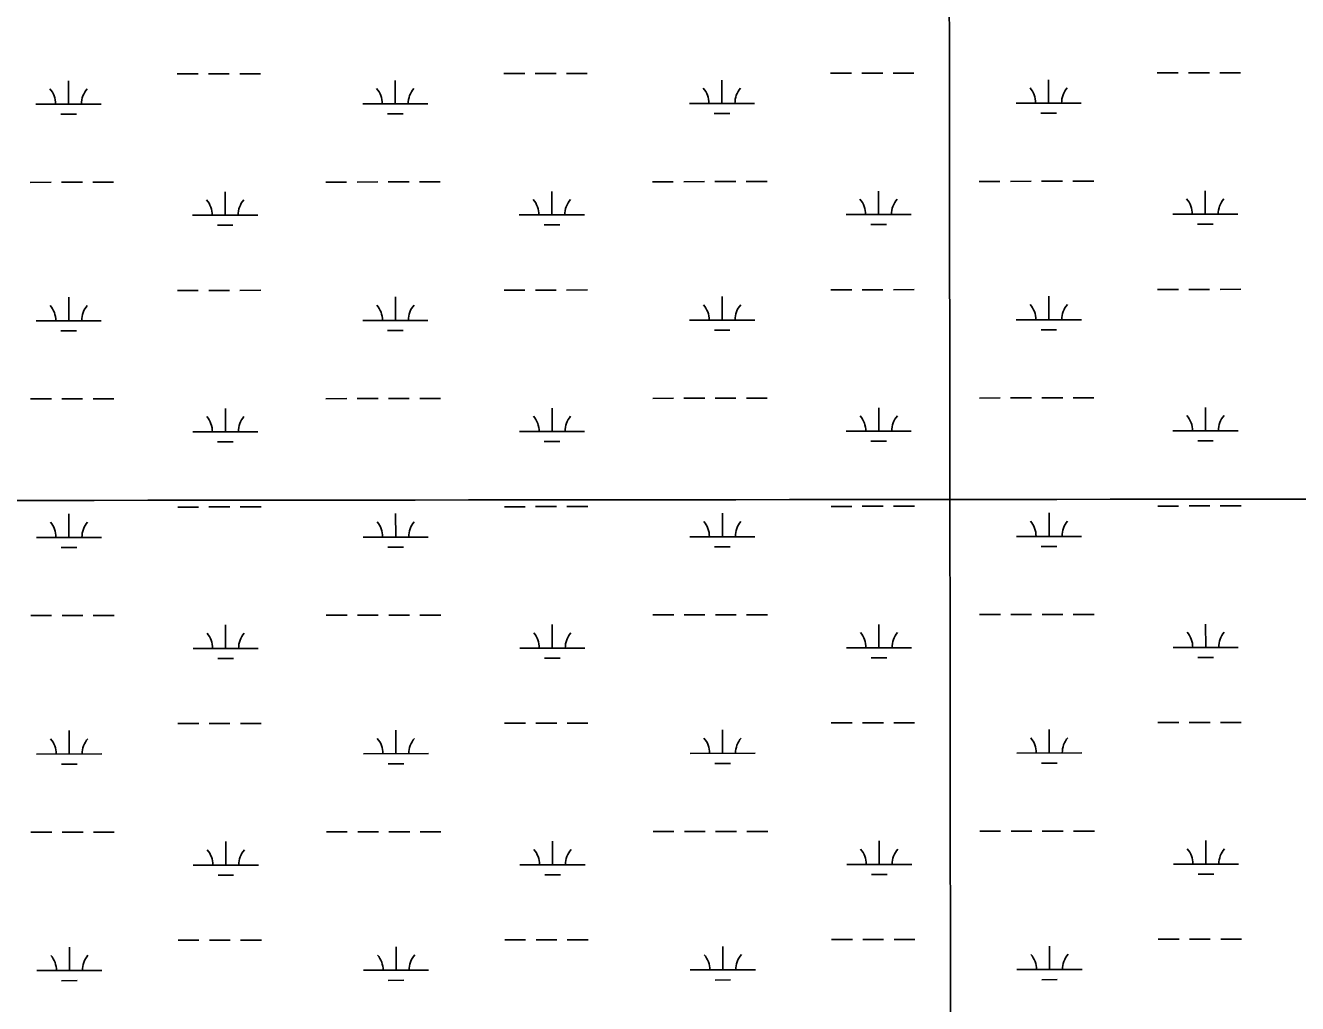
# Model space of a CAD drawing. Extents: x 3297753 to 3335611, y 652252 to 677623.
# Drawn here: x 3321476 to 3323431, y 665967 to 667469 of the extents above; entities that cross this region are included whole.
import ezdxf

# ---------------------------------------------------------------- set-up
doc = ezdxf.new("R2010")
doc.units = 0
doc.layers.add('V-GRID-MAJR', color=7, linetype='Continuous')
doc.layers.add('V-WETL-SWMP', color=7, linetype='Continuous')

msp = doc.modelspace()

# ---------------------------------------------------------------- linework, layer by layer
at = {"layer": 'V-GRID-MAJR'}
for points in [[(3322907.098, 657652.0210000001), (3322903.575, 660679.66), (3322896.522, 666741.077), (3322889.469, 672802.518), (3322885.9390000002, 675836.306)], [(3301864.932, 666722.723), (3307122.83, 666726.164), (3312380.728, 666730.37), (3317638.625, 666735.341), (3322896.522, 666741.077), (3328154.418, 666747.577), (3333412.313, 666754.8420000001), (3333412.3140000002, 666754.8420000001)]]:
    msp.add_spline(points, degree=3, dxfattribs=at)
at = {"layer": 'V-WETL-SWMP'}
for p, q in [((3321709.47921277, 667394.8123596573), (3321741.4791956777, 667394.8449205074)), ((3321757.479187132, 667394.8612009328), (3321789.47917004, 667394.8937617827)), ((3321805.4791614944, 667394.9100422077), (3321837.479144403, 667394.9426030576)), ((3322211.3869446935, 667395.3230643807), (3322243.386927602, 667395.3556252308)), ((3322259.386919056, 667395.3719056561), (3322291.3869019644, 667395.404466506)), ((3322307.386893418, 667395.4207469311), (3322339.3868763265, 667395.453307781)), ((3322713.2946766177, 667395.833769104), (3322745.294659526, 667395.8663299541)), ((3322761.2946509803, 667395.8826103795), (3322793.294633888, 667395.9151712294)), ((3322809.2946253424, 667395.9314516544), (3322841.2946082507, 667395.9640125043)), ((3323215.2024085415, 667396.3444738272), (3323247.20239145, 667396.3770346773)), ((3323263.2023829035, 667396.3933151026), (3323295.2023658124, 667396.4258759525)), ((3323311.2023572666, 667396.4421563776), (3323343.202340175, 667396.4747172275)), ((3321542.462550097, 667348.212397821), (3321542.425915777, 667384.2123743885)), ((3322044.3702820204, 667348.7231025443), (3322044.3336477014, 667384.7230791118)), ((3322546.2780139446, 667349.2338072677), (3322546.241379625, 667385.2337838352)), ((3323048.185745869, 667349.7445119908), (3323048.149111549, 667385.7444885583)), ((3321492.4625768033, 667348.1615214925), (3321592.4625233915, 667348.2632741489)), ((3321530.4782594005, 667332.7691975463), (3321554.4782465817, 667332.793618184)), ((3321994.370308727, 667348.6722262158), (3322094.3702553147, 667348.7739788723)), ((3322032.3859913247, 667333.2799022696), (3322056.385978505, 667333.3043229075)), ((3322496.2780406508, 667349.1829309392), (3322596.277987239, 667349.2846835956)), ((3322534.2937232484, 667333.790606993), (3322558.293710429, 667333.8150276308)), ((3322998.1857725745, 667349.6936356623), (3323098.185719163, 667349.7953883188)), ((3323036.201455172, 667334.3013117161), (3323060.2014423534, 667334.325732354)), ((3321483.740768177, 667228.0816006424), (3321515.7407510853, 667228.1141614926)), ((3321531.7407425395, 667228.1304419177), (3321563.740725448, 667228.1630027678)), ((3321579.740716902, 667228.1792831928), (3321611.74069981, 667228.211844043)), ((3321783.108244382, 667177.6441956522), (3321783.071610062, 667213.6441722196)), ((3321937.6485257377, 667228.5434640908), (3321969.6485086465, 667228.5760249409)), ((3321985.6485001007, 667228.5923053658), (3322017.648483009, 667228.624866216)), ((3322033.6484744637, 667228.641146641), (3322065.6484573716, 667228.6737074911)), ((3322081.648448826, 667228.6899879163), (3322113.648431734, 667228.7225487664)), ((3322285.0159763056, 667178.1549003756), (3322284.9793419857, 667214.1548769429)), ((3322439.556257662, 667229.0541688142), (3322471.5562405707, 667229.0867296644)), ((3322487.556232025, 667229.1030100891), (3322519.556214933, 667229.1355709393)), ((3322535.5562063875, 667229.1518513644), (3322567.556189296, 667229.1844122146)), ((3322583.55618075, 667229.2006926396), (3322615.5561636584, 667229.2332534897)), ((3322786.92370823, 667178.6656050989), (3322786.88707391, 667214.6655816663)), ((3322941.463989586, 667229.5648735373), (3322973.463972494, 667229.5974343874)), ((3322989.463963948, 667229.6137148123), (3323021.4639468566, 667229.6462756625)), ((3323037.463938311, 667229.6625560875), (3323069.4639212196, 667229.6951169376)), ((3323085.4639126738, 667229.7113973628), (3323117.463895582, 667229.7439582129)), ((3323288.831440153, 667179.1763098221), (3323288.794805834, 667215.1762863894)), ((3321733.1082710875, 667177.5933193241), (3321833.108217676, 667177.6950719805)), ((3322235.0160030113, 667178.1040240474), (3322335.0159496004, 667178.2057767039)), ((3322736.9237349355, 667178.6147287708), (3322836.923681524, 667178.7164814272)), ((3323238.8314668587, 667179.1254334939), (3323338.831413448, 667179.2271861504)), ((3321771.123953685, 667162.2009953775), (3321795.1239408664, 667162.2254160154)), ((3322273.031685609, 667162.7117001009), (3322297.03167279, 667162.7361207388)), ((3322774.939417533, 667163.2224048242), (3322798.9394047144, 667163.2468254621)), ((3323276.847149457, 667163.7331095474), (3323300.8471366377, 667163.7575301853)), ((3321709.817749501, 667062.1375761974), (3321741.8177324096, 667062.1701370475)), ((3321757.8177238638, 667062.1864174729), (3321789.817706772, 667062.2189783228)), ((3321805.817698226, 667062.2352587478), (3321837.817681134, 667062.2678195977)), ((3322211.7254814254, 667062.6482809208), (3322243.725464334, 667062.680841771)), ((3322259.7254557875, 667062.6971221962), (3322291.725438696, 667062.7296830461)), ((3322307.72543015, 667062.7459634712), (3322339.7254130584, 667062.778524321)), ((3322713.6332133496, 667063.1589856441), (3322745.6331962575, 667063.1915464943)), ((3322761.6331877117, 667063.2078269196), (3322793.63317062, 667063.2403877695)), ((3322809.6331620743, 667063.2566681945), (3322841.6331449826, 667063.2892290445)), ((3323215.540945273, 667063.6696903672), (3323247.5409281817, 667063.7022512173)), ((3323263.5409196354, 667063.7185316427), (3323295.5409025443, 667063.7510924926)), ((3323311.540893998, 667063.7673729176), (3323343.5408769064, 667063.7999337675)), ((3321542.8010868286, 667015.537614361), (3321542.764452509, 667051.5375909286)), ((3322044.7088187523, 667016.0483190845), (3322044.672184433, 667052.0482956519)), ((3322546.6165506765, 667016.5590238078), (3322546.579916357, 667052.5590003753)), ((3323048.5242826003, 667017.069728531), (3323048.487648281, 667053.0697050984)), ((3321492.801113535, 667015.4867380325), (3321592.801060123, 667015.588490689)), ((3321530.8167961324, 667000.0944140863), (3321554.816783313, 667000.1188347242)), ((3321994.7088454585, 667015.997442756), (3322094.7087920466, 667016.0991954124)), ((3322032.724528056, 667000.6051188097), (3322056.724515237, 667000.6295394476)), ((3322496.6165773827, 667016.5081474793), (3322596.616523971, 667016.6099001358)), ((3322534.6322599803, 667001.115823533), (3322558.632247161, 667001.1402441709)), ((3322998.5243093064, 667017.0188522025), (3323098.5242558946, 667017.1206048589)), ((3323036.539991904, 667001.6265282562), (3323060.539979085, 667001.6509488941)), ((3321484.079304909, 666895.4068171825), (3321516.0792878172, 666895.4393780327)), ((3321532.0792792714, 666895.4556584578), (3321564.0792621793, 666895.488219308)), ((3321580.0792536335, 666895.504499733), (3321612.079236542, 666895.5370605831)), ((3321783.4467811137, 666844.9694121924), (3321783.4101467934, 666880.9693887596)), ((3321937.9870624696, 666895.8686806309), (3321969.9870453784, 666895.9012414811)), ((3321985.9870368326, 666895.917521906), (3322017.9870197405, 666895.9500827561)), ((3322033.987011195, 666895.9663631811), (3322065.9869941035, 666895.9989240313)), ((3322081.9869855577, 666896.0152044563), (3322113.986968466, 666896.0477653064)), ((3322285.3545130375, 666845.4801169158), (3322285.3178787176, 666881.480093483)), ((3322439.894794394, 666896.3793853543), (3322471.894777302, 666896.4119462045)), ((3322487.8947687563, 666896.4282266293), (3322519.8947516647, 666896.4607874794)), ((3322535.8947431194, 666896.4770679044), (3322567.8947260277, 666896.5096287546)), ((3322583.8947174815, 666896.5259091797), (3322615.89470039, 666896.5584700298)), ((3322787.262244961, 666845.9908216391), (3322787.2256106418, 666881.9907982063)), ((3322941.8025263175, 666896.8900900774), (3322973.802509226, 666896.9226509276)), ((3322989.80250068, 666896.9389313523), (3323021.8024835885, 666896.9714922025)), ((3323037.802475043, 666896.9877726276), (3323069.802457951, 666897.0203334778)), ((3323085.802449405, 666897.0366139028), (3323117.802432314, 666897.0691747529)), ((3323289.169976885, 666846.5015263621), (3323289.1333425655, 666882.5015029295)), ((3321733.4468078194, 666844.9185358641), (3321833.446754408, 666845.0202885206)), ((3322235.354539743, 666845.4292405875), (3322335.354486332, 666845.5309932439)), ((3322737.262271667, 666845.9399453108), (3322837.262218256, 666846.0416979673)), ((3323239.1700035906, 666846.450650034), (3323339.1699501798, 666846.5524026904)), ((3321771.462490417, 666829.5262119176), (3321795.4624775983, 666829.5506325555)), ((3322273.370222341, 666830.036916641), (3322297.3702095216, 666830.0613372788)), ((3322775.2779542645, 666830.5476213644), (3322799.277941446, 666830.5720420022)), ((3323277.1856861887, 666831.0583260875), (3323301.1856733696, 666831.0827467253)), ((3321710.156286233, 666729.4627927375), (3321742.1562691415, 666729.4953535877)), ((3321758.156260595, 666729.5116340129), (3321790.1562435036, 666729.5441948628)), ((3321806.1562349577, 666729.560475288), (3321838.156217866, 666729.5930361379)), ((3322212.064018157, 666729.9734974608), (3322244.064001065, 666730.006058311)), ((3322260.0639925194, 666730.0223387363), (3322292.0639754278, 666730.0548995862)), ((3322308.063966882, 666730.0711800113), (3322340.06394979, 666730.1037408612)), ((3322713.971750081, 666730.4842021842), (3322745.9717329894, 666730.5167630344)), ((3322761.9717244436, 666730.5330434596), (3322793.971707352, 666730.5656043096)), ((3322809.9716988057, 666730.5818847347), (3322841.971681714, 666730.6144455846)), ((3323215.879482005, 666730.9949069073), (3323247.8794649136, 666731.0274677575)), ((3323263.879456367, 666731.0437481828), (3323295.8794392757, 666731.0763090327)), ((3323311.87943073, 666731.0925894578), (3323343.8794136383, 666731.1251503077)), ((3321543.1396235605, 666682.8628309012), (3321543.1029892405, 666718.8628074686)), ((3322045.047355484, 666683.3735356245), (3322045.0107211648, 666719.373512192)), ((3322546.955087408, 666683.8842403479), (3322546.918453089, 666719.8842169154)), ((3323048.862819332, 666684.394945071), (3323048.8261850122, 666720.3949216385)), ((3321493.1396502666, 666682.8119545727), (3321593.139596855, 666682.9137072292)), ((3321531.155332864, 666667.4196306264), (3321555.155320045, 666667.4440512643)), ((3321995.0473821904, 666683.3226592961), (3322095.0473287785, 666683.4244119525)), ((3322033.063064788, 666667.9303353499), (3322057.063051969, 666667.9547559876)), ((3322496.9551141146, 666683.8333640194), (3322596.9550607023, 666683.9351166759)), ((3322534.970796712, 666668.4410400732), (3322558.9707838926, 666668.465460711)), ((3322998.862846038, 666684.3440687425), (3323098.8627926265, 666684.445821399)), ((3323036.8785286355, 666668.9517447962), (3323060.8785158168, 666668.9761654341)), ((3321484.4178416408, 666562.7320337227), (3321516.4178245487, 666562.7645945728)), ((3321532.417816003, 666562.7808749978), (3321564.417798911, 666562.813435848)), ((3321580.4177903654, 666562.8297162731), (3321612.4177732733, 666562.8622771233)), ((3321938.3255992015, 666563.1938971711), (3321970.32558211, 666563.2264580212)), ((3321986.325573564, 666563.242738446), (3322018.3255564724, 666563.2752992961)), ((3322034.325547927, 666563.2915797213), (3322066.3255308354, 666563.3241405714)), ((3322082.325522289, 666563.3404209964), (3322114.3255051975, 666563.3729818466)), ((3322285.693049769, 666512.8053334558), (3322285.656415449, 666548.8053100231)), ((3322440.233331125, 666563.7046018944), (3322472.233314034, 666563.7371627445)), ((3322488.2333054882, 666563.7534431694), (3322520.2332883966, 666563.7860040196)), ((3322536.233279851, 666563.8022844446), (3322568.233262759, 666563.8348452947)), ((3322584.2332542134, 666563.8511257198), (3322616.2332371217, 666563.88368657)), ((3322787.600781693, 666513.3160381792), (3322787.564147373, 666549.3160147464)), ((3322942.1410630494, 666564.2153066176), (3322974.141045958, 666564.2478674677)), ((3322990.141037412, 666564.2641478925), (3323022.14102032, 666564.2967087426)), ((3323038.1410117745, 666564.3129891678), (3323070.140994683, 666564.3455500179)), ((3323086.140986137, 666564.3618304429), (3323118.140969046, 666564.394391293)), ((3323289.508513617, 666513.8267429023), (3323289.4718792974, 666549.8267194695)), ((3321783.7853178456, 666512.2946287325), (3321783.7486835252, 666548.2946052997)), ((3321733.7853445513, 666512.2437524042), (3321833.7852911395, 666512.3455050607)), ((3322235.6930764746, 666512.7544571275), (3322335.6930230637, 666512.856209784)), ((3322737.600808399, 666513.265161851), (3322837.600754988, 666513.3669145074)), ((3323239.5085403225, 666513.775866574), (3323339.508486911, 666513.8776192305)), ((3321771.801027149, 666496.8514284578), (3321795.80101433, 666496.8758490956)), ((3322273.7087590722, 666497.3621331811), (3322297.7087462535, 666497.386553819)), ((3322775.6164909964, 666497.8728379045), (3322799.6164781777, 666497.8972585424)), ((3323277.5242229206, 666498.3835426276), (3323301.524210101, 666498.4079632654)), ((3321710.4948229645, 666396.7880092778), (3321742.494805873, 666396.8205701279)), ((3321758.494797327, 666396.8368505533), (3321790.4947802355, 666396.8694114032)), ((3321806.4947716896, 666396.8856918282), (3321838.4947545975, 666396.9182526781)), ((3322212.4025548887, 666397.2987140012), (3322244.402537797, 666397.3312748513)), ((3322260.4025292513, 666397.3475552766), (3322292.402512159, 666397.3801161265)), ((3322308.4025036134, 666397.3963965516), (3322340.4024865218, 666397.4289574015)), ((3322714.310286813, 666397.8094187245), (3322746.3102697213, 666397.8419795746)), ((3322762.310261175, 666397.85826), (3322794.3102440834, 666397.8908208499)), ((3322810.3102355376, 666397.9071012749), (3322842.310218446, 666397.9396621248)), ((3323216.218018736, 666398.3201234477), (3323248.218001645, 666398.3526842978)), ((3323264.217993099, 666398.3689647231), (3323296.2179760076, 666398.401525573)), ((3323312.217967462, 666398.4178059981), (3323344.2179503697, 666398.450366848)), ((3321543.4781602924, 666350.1880474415), (3321543.4415259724, 666386.188024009)), ((3322045.3858922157, 666350.6987521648), (3322045.3492578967, 666386.6987287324)), ((3322547.29362414, 666351.2094568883), (3322547.2569898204, 666387.2094334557)), ((3323049.201356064, 666351.7201616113), (3323049.164721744, 666387.7201381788)), ((3321493.4781869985, 666350.137171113), (3321593.4781335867, 666350.2389237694)), ((3321531.4938695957, 666334.7448471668), (3321555.493856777, 666334.7692678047)), ((3321995.385918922, 666350.6478758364), (3322095.38586551, 666350.7496284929)), ((3322033.4016015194, 666335.2555518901), (3322057.4015887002, 666335.279972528)), ((3322497.293650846, 666351.1585805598), (3322597.293597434, 666351.2603332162)), ((3322535.3093334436, 666335.7662566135), (3322559.3093206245, 666335.7906772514)), ((3322999.2013827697, 666351.6692852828), (3323099.2013293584, 666351.7710379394)), ((3323037.2170653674, 666336.2769613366), (3323061.2170525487, 666336.3013819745)), ((3321484.756378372, 666230.0572502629), (3321516.7563612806, 666230.0898111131)), ((3321532.7563527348, 666230.1060915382), (3321564.7563356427, 666230.1386523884)), ((3321580.756327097, 666230.1549328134), (3321612.756310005, 666230.1874936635)), ((3321938.664135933, 666230.5191137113), (3321970.6641188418, 666230.5516745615)), ((3321986.664110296, 666230.5679549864), (3322018.6640932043, 666230.6005158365)), ((3322034.6640846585, 666230.6167962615), (3322066.664067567, 666230.6493571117)), ((3322082.664059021, 666230.6656375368), (3322114.6640419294, 666230.6981983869)), ((3322440.571867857, 666231.0298184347), (3322472.571850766, 666231.0623792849)), ((3322488.5718422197, 666231.0786597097), (3322520.571825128, 666231.1112205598)), ((3322536.5718165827, 666231.1275009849), (3322568.571799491, 666231.1600618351)), ((3322584.5717909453, 666231.1763422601), (3322616.571773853, 666231.2089031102)), ((3322787.9393184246, 666180.6412547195), (3322787.902684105, 666216.6412312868)), ((3322942.4795997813, 666231.5405231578), (3322974.4795826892, 666231.573084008)), ((3322990.4795741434, 666231.5893644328), (3323022.479557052, 666231.621925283)), ((3323038.4795485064, 666231.638205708), (3323070.479531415, 666231.6707665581)), ((3323086.4795228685, 666231.6870469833), (3323118.4795057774, 666231.7196078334)), ((3323289.8470503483, 666181.1519594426), (3323289.810416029, 666217.1519360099)), ((3321784.123854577, 666179.6198452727), (3321784.0872202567, 666215.6198218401)), ((3322286.031586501, 666180.1305499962), (3322285.994952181, 666216.1305265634)), ((3321734.1238812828, 666179.5689689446), (3321834.1238278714, 666179.670721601)), ((3322236.0316132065, 666180.0796736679), (3322336.0315597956, 666180.1814263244)), ((3322737.9393451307, 666180.5903783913), (3322837.9392917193, 666180.6921310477)), ((3323239.847077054, 666181.1010831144), (3323339.847023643, 666181.2028357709)), ((3321772.1395638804, 666164.1766449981), (3321796.1395510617, 666164.2010656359)), ((3322274.047295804, 666164.6873497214), (3322298.0472829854, 666164.7117703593)), ((3322775.9550277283, 666165.1980544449), (3322799.955014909, 666165.2224750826)), ((3323277.862759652, 666165.7087591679), (3323301.862746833, 666165.7331798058)), ((3321710.8333596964, 666064.1132258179), (3321742.833342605, 666064.145786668)), ((3321758.833334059, 666064.1620670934), (3321790.833316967, 666064.1946279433)), ((3321806.833308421, 666064.2109083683), (3321838.8332913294, 666064.2434692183)), ((3322212.7410916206, 666064.6239305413), (3322244.7410745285, 666064.6564913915)), ((3322260.7410659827, 666064.6727718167), (3322292.741048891, 666064.7053326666)), ((3322308.7410403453, 666064.7216130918), (3322340.7410232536, 666064.7541739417)), ((3322714.6488235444, 666065.1346352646), (3322746.6488064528, 666065.1671961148)), ((3322762.648797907, 666065.1834765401), (3322794.6487808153, 666065.21603739)), ((3322810.6487722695, 666065.2323178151), (3322842.6487551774, 666065.264878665)), ((3323216.556555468, 666065.6453399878), (3323248.556538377, 666065.677900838)), ((3323264.5565298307, 666065.6941812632), (3323296.556512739, 666065.7267421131)), ((3323312.556504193, 666065.7430225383), (3323344.5564871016, 666065.775583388)), ((3321543.816697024, 666017.5132639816), (3321543.7800627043, 666053.5132405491)), ((3322045.7244289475, 666018.023968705), (3322045.687794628, 666054.0239452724)), ((3322547.6321608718, 666018.5346734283), (3322547.5955265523, 666054.5346499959)), ((3323049.5398927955, 666019.0453781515), (3323049.503258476, 666055.0453547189)), ((3321493.81672373, 666017.4623876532), (3321593.816670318, 666017.5641403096)), ((3321531.832406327, 666002.0700637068), (3321555.8323935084, 666002.0944843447)), ((3321995.7244556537, 666017.9730923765), (3322095.724402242, 666018.074845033)), ((3322033.7401382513, 666002.5807684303), (3322057.740125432, 666002.6051890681)), ((3322497.632187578, 666018.4837970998), (3322597.6321341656, 666018.5855497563)), ((3322535.6478701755, 666003.0914731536), (3322559.6478573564, 666003.1158937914)), ((3322999.539919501, 666018.994501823), (3323099.53986609, 666019.0962544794)), ((3323037.555602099, 666003.6021778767), (3323061.55558928, 666003.6265985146))]:
    msp.add_line(p, q, dxfattribs=at)
for centre, radius, start, end in [((3321487.219160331, 667348.6309895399), 35.24628790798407, 359.28648001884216, 40.83013835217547), ((3321597.704973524, 667348.74341185), 35.246287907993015, 139.28647683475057, 180.8301351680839), ((3321989.1268922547, 667349.1416942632), 35.24628790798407, 359.28648001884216, 40.83013835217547), ((3322099.6127054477, 667349.2541165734), 35.246287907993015, 139.28647683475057, 180.8301351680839), ((3322491.034624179, 667349.6523989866), 35.24628790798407, 359.28648001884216, 40.83013835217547), ((3322601.520437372, 667349.7648212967), 35.246287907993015, 139.28647683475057, 180.8301351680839), ((3322992.942356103, 667350.1631037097), 35.24628790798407, 359.28648001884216, 40.83013835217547), ((3323103.428169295, 667350.2755260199), 35.246287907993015, 139.28647683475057, 180.8301351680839), ((3321727.864854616, 667178.0627873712), 35.24628790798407, 359.28648001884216, 40.83013835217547), ((3321838.3506678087, 667178.1752096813), 35.246287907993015, 139.28647683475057, 180.8301351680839), ((3322229.7725865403, 667178.5734920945), 35.24628790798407, 359.28648001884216, 40.83013835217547), ((3322340.258399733, 667178.6859144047), 35.246287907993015, 139.28647683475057, 180.8301351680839), ((3322731.6803184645, 667179.084196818), 35.24628790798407, 359.28648001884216, 40.83013835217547), ((3322842.1661316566, 667179.196619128), 35.246287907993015, 139.28647683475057, 180.8301351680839), ((3323233.588050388, 667179.594901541), 35.24628790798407, 359.28648001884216, 40.83013835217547), ((3323344.073863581, 667179.7073238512), 35.246287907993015, 139.28647683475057, 180.8301351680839), ((3321487.5576970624, 667015.9562060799), 35.24628790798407, 359.28648001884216, 40.83013835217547), ((3321598.043510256, 667016.0686283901), 35.246287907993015, 139.28647683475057, 180.8301351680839), ((3321989.4654289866, 667016.4669108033), 35.24628790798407, 359.28648001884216, 40.83013835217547), ((3322099.9512421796, 667016.5793331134), 35.246287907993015, 139.28647683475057, 180.8301351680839), ((3322491.373160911, 667016.9776155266), 35.24628790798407, 359.28648001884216, 40.83013835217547), ((3322601.8589741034, 667017.0900378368), 35.246287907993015, 139.28647683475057, 180.8301351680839), ((3322993.2808928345, 667017.4883202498), 35.24628790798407, 359.28648001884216, 40.83013835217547), ((3323103.766706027, 667017.6007425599), 35.246287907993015, 139.28647683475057, 180.8301351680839), ((3321728.203391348, 666845.3880039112), 35.24628790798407, 359.28648001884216, 40.83013835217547), ((3321838.68920454, 666845.5004262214), 35.246287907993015, 139.28647683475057, 180.8301351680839), ((3322230.111123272, 666845.8987086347), 35.24628790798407, 359.28648001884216, 40.83013835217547), ((3322340.5969364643, 666846.0111309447), 35.246287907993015, 139.28647683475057, 180.8301351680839), ((3322732.018855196, 666846.409413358), 35.24628790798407, 359.28648001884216, 40.83013835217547), ((3322842.5046683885, 666846.5218356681), 35.246287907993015, 139.28647683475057, 180.8301351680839), ((3323233.9265871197, 666846.9201180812), 35.24628790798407, 359.28648001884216, 40.83013835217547), ((3323344.4124003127, 666847.0325403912), 35.246287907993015, 139.28647683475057, 180.8301351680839), ((3321487.8962337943, 666683.28142262), 35.24628790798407, 359.28648001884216, 40.83013835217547), ((3321598.382046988, 666683.3938449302), 35.246287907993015, 139.28647683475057, 180.8301351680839), ((3321989.8039657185, 666683.7921273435), 35.24628790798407, 359.28648001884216, 40.83013835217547), ((3322100.289778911, 666683.9045496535), 35.246287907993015, 139.28647683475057, 180.8301351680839), ((3322491.711697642, 666684.3028320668), 35.24628790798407, 359.28648001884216, 40.83013835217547), ((3322602.1975108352, 666684.415254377), 35.246287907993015, 139.28647683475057, 180.8301351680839), ((3322993.6194295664, 666684.8135367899), 35.24628790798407, 359.28648001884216, 40.83013835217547), ((3323104.105242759, 666684.9259591), 35.246287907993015, 139.28647683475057, 180.8301351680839), ((3321728.5419280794, 666512.7132204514), 35.24628790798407, 359.28648001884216, 40.83013835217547), ((3321839.027741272, 666512.8256427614), 35.246287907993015, 139.28647683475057, 180.8301351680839), ((3322230.4496600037, 666513.2239251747), 35.24628790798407, 359.28648001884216, 40.83013835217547), ((3322340.935473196, 666513.3363474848), 35.246287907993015, 139.28647683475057, 180.8301351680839), ((3322732.357391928, 666513.7346298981), 35.24628790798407, 359.28648001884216, 40.83013835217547), ((3322842.84320512, 666513.8470522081), 35.246287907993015, 139.28647683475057, 180.8301351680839), ((3323234.2651238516, 666514.2453346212), 35.24628790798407, 359.28648001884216, 40.83013835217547), ((3323344.750937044, 666514.3577569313), 35.246287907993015, 139.28647683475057, 180.8301351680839), ((3321488.234770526, 666350.6066391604), 35.24628790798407, 359.28648001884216, 40.83013835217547), ((3321598.720583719, 666350.7190614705), 35.246287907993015, 139.28647683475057, 180.8301351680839), ((3321990.14250245, 666351.1173438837), 35.24628790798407, 359.28648001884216, 40.83013835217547), ((3322100.628315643, 666351.2297661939), 35.246287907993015, 139.28647683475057, 180.8301351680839), ((3322492.050234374, 666351.6280486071), 35.24628790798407, 359.28648001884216, 40.83013835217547), ((3322602.536047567, 666351.7404709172), 35.246287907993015, 139.28647683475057, 180.8301351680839), ((3322993.9579662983, 666352.1387533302), 35.24628790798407, 359.28648001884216, 40.83013835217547), ((3323104.4437794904, 666352.2511756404), 35.246287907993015, 139.28647683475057, 180.8301351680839), ((3321728.8804648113, 666180.0384369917), 35.24628790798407, 359.28648001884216, 40.83013835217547), ((3321839.366278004, 666180.1508593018), 35.246287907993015, 139.28647683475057, 180.8301351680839), ((3322230.7881967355, 666180.549141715), 35.24628790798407, 359.28648001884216, 40.83013835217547), ((3322341.2740099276, 666180.6615640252), 35.246287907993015, 139.28647683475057, 180.8301351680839), ((3322732.6959286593, 666181.0598464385), 35.24628790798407, 359.28648001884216, 40.83013835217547), ((3322843.181741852, 666181.1722687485), 35.246287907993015, 139.28647683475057, 180.8301351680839), ((3323234.603660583, 666181.5705511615), 35.24628790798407, 359.28648001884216, 40.83013835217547), ((3323345.089473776, 666181.6829734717), 35.246287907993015, 139.28647683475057, 180.8301351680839), ((3321488.5733072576, 666017.9318557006), 35.24628790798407, 359.28648001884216, 40.83013835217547), ((3321599.059120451, 666018.0442780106), 35.246287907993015, 139.28647683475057, 180.8301351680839), ((3321990.481039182, 666018.4425604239), 35.24628790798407, 359.28648001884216, 40.83013835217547), ((3322100.966852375, 666018.554982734), 35.246287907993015, 139.28647683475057, 180.8301351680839), ((3322492.388771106, 666018.9532651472), 35.24628790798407, 359.28648001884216, 40.83013835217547), ((3322602.8745842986, 666019.0656874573), 35.246287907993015, 139.28647683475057, 180.8301351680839), ((3322994.2965030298, 666019.4639698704), 35.24628790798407, 359.28648001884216, 40.83013835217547), ((3323104.7823162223, 666019.5763921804), 35.246287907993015, 139.28647683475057, 180.8301351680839)]:
    msp.add_arc(centre, radius, start, end, dxfattribs=at)

doc.saveas('drawing.dxf')
